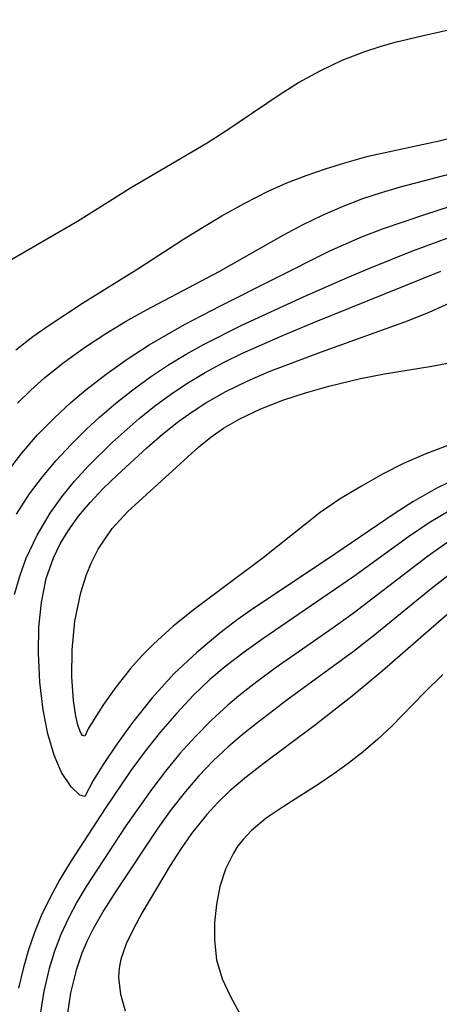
# Model space of a CAD drawing. Header units: metres. Extents: x 1073367 to 1082519, y 1569854 to 1574957.
# Tile 395 of 656: x 1076804 to 1076834, y 1573721 to 1573792. Entities that reach past the tile are written whole.
import ezdxf

# ---------------------------------------------------------------- set-up
doc = ezdxf.new("R2010")
doc.units = ezdxf.units.M
doc.layers.add('CGG_CurvaNivelLidar_v1', color=253, linetype='Continuous', lineweight=30)

msp = doc.modelspace()

# ---------------------------------------------------------------- linework, layer by layer
at = {"layer": 'CGG_CurvaNivelLidar_v1'}
for p, q in [((1076832.8912, 1573791.0725, 69), (1076838.2786, 1573792.2652, 69)), ((1076831.0622, 1573790.6238, 69), (1076832.8912, 1573791.0725, 69)), ((1076829.9514, 1573790.3105, 69), (1076831.0622, 1573790.6238, 69)), ((1076827.2029, 1573789.3116, 69), (1076828.8557, 1573789.956, 69)), ((1076828.8557, 1573789.956, 69), (1076829.9514, 1573790.3105, 69)), ((1076825.5972, 1573788.5566, 69), (1076827.2029, 1573789.3116, 69)), ((1076824.0417, 1573787.7001, 69), (1076825.5972, 1573788.5566, 69)), ((1076822.7014, 1573786.8613, 69), (1076824.0417, 1573787.7001, 69)), ((1076818.753, 1573784.1891, 69), (1076822.7014, 1573786.8613, 69)), ((1076817.386, 1573783.3242, 69), (1076818.753, 1573784.1891, 69)), ((1076811.8272, 1573780.0371, 69), (1076817.386, 1573783.3242, 69)), ((1076829.1003, 1573782.3325, 68.5), (1076834.2567, 1573783.4599, 68.5)), ((1076834.2567, 1573783.4599, 68.5), (1076835.9407, 1573783.8795, 68.5)), ((1076825.9823, 1573781.4281, 68.5), (1076827.4004, 1573781.8701, 68.5)), ((1076827.4004, 1573781.8701, 68.5), (1076829.1003, 1573782.3325, 68.5)), ((1076824.5787, 1573780.938, 68.5), (1076825.9823, 1573781.4281, 68.5)), ((1076831.4311, 1573780.1186, 68), (1076835.6074, 1573781.1989, 68)), ((1076821.8347, 1573779.7938, 68.5), (1076823.1942, 1573780.3955, 68.5)), ((1076823.1942, 1573780.3955, 68.5), (1076824.5787, 1573780.938, 68.5)), ((1076807.97, 1573777.6205, 69), (1076811.8272, 1573780.0371, 69)), ((1076820.1341, 1573778.932, 68.5), (1076821.8347, 1573779.7938, 68.5)), ((1076828.7113, 1573779.2568, 68), (1076830.0637, 1573779.712, 68)), ((1076830.0637, 1573779.712, 68), (1076831.4311, 1573780.1186, 68)), ((1076833.278, 1573778.1371, 67.5), (1076838.3369, 1573779.7543, 67.5)), ((1076818.467, 1573777.9974, 68.5), (1076820.1341, 1573778.932, 68.5)), ((1076827.2357, 1573778.6902, 68), (1076828.7113, 1573779.2568, 68)), ((1076825.7848, 1573778.0609, 68), (1076827.2357, 1573778.6902, 68)), ((1076799.3231, 1573772.6281, 69), (1076807.97, 1573777.6205, 69)), ((1076817.0643, 1573777.1668, 68.5), (1076818.467, 1573777.9974, 68.5)), ((1076824.3605, 1573777.3718, 68), (1076825.7848, 1573778.0609, 68)), ((1076830.1989, 1573777.0856, 67.5), (1076833.278, 1573778.1371, 67.5)), ((1076815.6788, 1573776.3074, 68.5), (1076817.0643, 1573777.1668, 68.5)), ((1076822.9111, 1573776.5987, 68), (1076824.3605, 1573777.3718, 68)), ((1076828.683, 1573776.5042, 67.5), (1076830.1989, 1573777.0856, 67.5)), ((1076812.4232, 1573774.1944, 68.5), (1076815.6788, 1573776.3074, 68.5)), ((1076818.2612, 1573773.9542, 68), (1076822.9111, 1573776.5987, 68)), ((1076826.2961, 1573775.4604, 67.5), (1076828.683, 1573776.5042, 67.5)), ((1076832.2596, 1573775.4242, 67), (1076835.2889, 1573776.5568, 67)), ((1076818.3712, 1573771.4723, 67.5), (1076826.2961, 1573775.4604, 67.5)), ((1076829.2549, 1573774.2241, 67), (1076832.2596, 1573775.4242, 67)), ((1076833.5275, 1573770.9992, 66), (1076842.2248, 1573774.9096, 66)), ((1076808.343, 1573771.6564, 68.5), (1076812.4232, 1573774.1944, 68.5)), ((1076812.9975, 1573771.1776, 68), (1076818.2612, 1573773.9542, 68)), ((1076825.0709, 1573770.2376, 66.5), (1076834.3702, 1573773.9921, 66.5)), ((1076827.5853, 1573773.5193, 67), (1076829.2549, 1573774.2241, 67)), ((1076824.4528, 1573772.1375, 67), (1076827.5853, 1573773.5193, 67)), ((1076819.9132, 1573770.053, 67), (1076824.4528, 1573772.1375, 67)), ((1076805.9102, 1573770.0667, 68.5), (1076808.343, 1573771.6564, 68.5)), ((1076811.4708, 1573770.3206, 68), (1076812.9975, 1573771.1776, 68)), ((1076815.7442, 1573770.0956, 67.5), (1076818.3712, 1573771.4723, 67.5)), ((1076809.9596, 1573769.396, 68), (1076811.4708, 1573770.3206, 68)), ((1076825.7097, 1573768.1276, 66), (1076832.0257, 1573770.3891, 66)), ((1076832.0257, 1573770.3891, 66), (1076833.5275, 1573770.9992, 66)), ((1076804.7337, 1573769.2349, 68.5), (1076805.9102, 1573770.0667, 68.5)), ((1076813.1717, 1573768.617, 67.5), (1076815.7442, 1573770.0956, 67.5)), ((1076817.1732, 1573768.6774, 67), (1076819.9132, 1573770.053, 67)), ((1076822.7649, 1573769.2609, 66.5), (1076825.0709, 1573770.2376, 66.5)), ((1076803.4985, 1573768.2735, 68.5), (1076804.7337, 1573769.2349, 68.5)), ((1076808.4862, 1573768.4205, 68), (1076809.9596, 1573769.396, 68)), ((1076819.9641, 1573768.0093, 66.5), (1076822.7649, 1573769.2609, 66.5)), ((1076807.0159, 1573767.3698, 68), (1076808.4862, 1573768.4205, 68)), ((1076811.5874, 1573767.5911, 67.5), (1076813.1717, 1573768.617, 67.5)), ((1076815.8696, 1573767.9493, 67), (1076817.1732, 1573768.6774, 67)), ((1076810.0532, 1573766.5, 67.5), (1076811.5874, 1573767.5911, 67.5)), ((1076814.5965, 1573767.1756, 67), (1076815.8696, 1573767.9493, 67)), ((1076818.5932, 1573767.3375, 66.5), (1076819.9641, 1573768.0093, 66.5)), ((1076821.8962, 1573766.6784, 66), (1076825.7097, 1573768.1276, 66)), ((1076805.608, 1573766.2496, 68), (1076807.0159, 1573767.3698, 68)), ((1076813.2815, 1573766.2963, 67), (1076814.5965, 1573767.1756, 67)), ((1076817.24, 1573766.6091, 66.5), (1076818.5932, 1573767.3375, 66.5)), ((1076830.281, 1573766.5252, 65.5), (1076833.708, 1573767.0845, 65.5)), ((1076833.708, 1573767.0845, 65.5), (1076835.3659, 1573767.3956, 65.5)), ((1076804.5929, 1573765.3381, 68), (1076805.608, 1573766.2496, 68)), ((1076808.5718, 1573765.3499, 67.5), (1076810.0532, 1573766.5, 67.5)), ((1076812.0064, 1573765.3645, 67), (1076813.2815, 1573766.2963, 67)), ((1076815.9259, 1573765.8227, 66.5), (1076817.24, 1573766.6091, 66.5)), ((1076820.2977, 1573765.9906, 66), (1076821.8962, 1573766.6784, 66)), ((1076826.2309, 1573765.6176, 65.5), (1076828.5403, 1573766.18, 65.5)), ((1076828.5403, 1573766.18, 65.5), (1076830.281, 1573766.5252, 65.5)), ((1076803.6225, 1573764.3798, 68), (1076804.5929, 1573765.3381, 68)), ((1076807.4831, 1573764.4309, 67.5), (1076808.5718, 1573765.3499, 67.5)), ((1076810.7706, 1573764.3859, 67), (1076812.0064, 1573765.3645, 67)), ((1076814.7248, 1573765.0206, 66.5), (1076815.9259, 1573765.8227, 66.5)), ((1076818.7428, 1573765.2315, 66), (1076820.2977, 1573765.9906, 66)), ((1076824.55, 1573765.1407, 65.5), (1076826.2309, 1573765.6176, 65.5)), ((1076813.5648, 1573764.1666, 66.5), (1076814.7248, 1573765.0206, 66.5)), ((1076817.2869, 1573764.4041, 66), (1076818.7428, 1573765.2315, 66)), ((1076821.2953, 1573763.9825, 65.5), (1076822.8988, 1573764.6022, 65.5)), ((1076822.8988, 1573764.6022, 65.5), (1076824.55, 1573765.1407, 65.5)), ((1076806.2984, 1573763.3286, 67.5), (1076807.4831, 1573764.4309, 67.5)), ((1076809.5765, 1573763.3638, 67), (1076810.7706, 1573764.3859, 67)), ((1076812.4461, 1573763.2657, 66.5), (1076813.5648, 1573764.1666, 66.5)), ((1076816.2948, 1573763.7583, 66), (1076817.2869, 1573764.4041, 66)), ((1076819.762, 1573763.2553, 65.5), (1076821.2953, 1573763.9825, 65.5)), ((1076805.0753, 1573762.0718, 67.5), (1076806.2984, 1573763.3286, 67.5)), ((1076808.5986, 1573762.4653, 67), (1076809.5765, 1573763.3638, 67)), ((1076810.4939, 1573761.5183, 66.5), (1076812.4461, 1573763.2657, 66.5)), ((1076815.3376, 1573763.0667, 66), (1076816.2948, 1573763.7583, 66)), ((1076818.584, 1573762.5607, 65.5), (1076819.762, 1573763.2553, 65.5)), ((1076840.252, 1573763.3636, 65.5), (1076833.2821, 1573760.7045, 65.5)), ((1076807.4836, 1573761.3634, 67), (1076808.5986, 1573762.4653, 67)), ((1076814.1578, 1573762.1205, 66), (1076815.3376, 1573763.0667, 66)), ((1076817.6613, 1573761.9105, 65.5), (1076818.584, 1573762.5607, 65.5)), ((1076803.9279, 1573760.7557, 67.5), (1076805.0753, 1573762.0718, 67.5)), ((1076813.0177, 1573761.1295, 66), (1076814.1578, 1573762.1205, 66)), ((1076816.7822, 1573761.2072, 65.5), (1076817.6613, 1573761.9105, 65.5)), ((1076806.4222, 1573760.2194, 67), (1076807.4836, 1573761.3634, 67)), ((1076808.7418, 1573759.8021, 66.5), (1076810.4939, 1573761.5183, 66.5)), ((1076810.8619, 1573759.1547, 66), (1076813.0177, 1573761.1295, 66)), ((1076811.6205, 1573756.5129, 65.5), (1076816.7822, 1573761.2072, 65.5)), ((1076802.8731, 1573759.3753, 67.5), (1076803.9279, 1573760.7557, 67.5)), ((1076833.2821, 1573760.7045, 65.5), (1076831.7091, 1573760.015, 65.5)), ((1076805.4232, 1573759.0321, 67), (1076806.4222, 1573760.2194, 67)), ((1076807.751, 1573758.7151, 66.5), (1076808.7418, 1573759.8021, 66.5)), ((1076831.7091, 1573760.015, 65.5), (1076830.1337, 1573759.2129, 65.5)), ((1076804.4997, 1573757.7973, 67), (1076805.4232, 1573759.0321, 67)), ((1076809.85, 1573758.1766, 66), (1076810.8619, 1573759.1547, 66)), ((1076830.1337, 1573759.2129, 65.5), (1076828.5955, 1573758.3473, 65.5)), ((1076835.5372, 1573758.9109, 66), (1076834.0259, 1573758.1696, 66)), ((1076806.8266, 1573757.5816, 66.5), (1076807.751, 1573758.7151, 66.5)), ((1076808.888, 1573757.1642, 66), (1076809.85, 1573758.1766, 66)), ((1076828.5955, 1573758.3473, 65.5), (1076827.0633, 1573757.4298, 65.5)), ((1076834.0259, 1573758.1696, 66), (1076832.3377, 1573757.2096, 66)), ((1076803.5527, 1573756.3219, 67), (1076804.4997, 1573757.7973, 67)), ((1076805.9818, 1573756.398, 66.5), (1076806.8266, 1573757.5816, 66.5)), ((1076827.0633, 1573757.4298, 65.5), (1076825.5955, 1573756.4433, 65.5)), ((1076808.046, 1573756.1588, 66), (1076808.888, 1573757.1642, 66)), ((1076832.3377, 1573757.2096, 66), (1076830.9791, 1573756.3477, 66)), ((1076805.0342, 1573754.7968, 66.5), (1076805.9818, 1573756.398, 66.5)), ((1076807.2872, 1573755.1003, 66), (1076808.046, 1573756.1588, 66)), ((1076810.4923, 1573755.2802, 65.5), (1076811.6205, 1573756.5129, 65.5)), ((1076825.5955, 1573756.4433, 65.5), (1076821.457, 1573753.1383, 65.5)), ((1076830.9791, 1573756.3477, 66), (1076826.063, 1573752.9837, 66)), ((1076835.0717, 1573756.5977, 66.5), (1076833.5265, 1573755.6765, 66.5)), ((1076809.4741, 1573753.7758, 65.5), (1076810.4923, 1573755.2802, 65.5)), ((1076833.5265, 1573755.6765, 66.5), (1076832.0251, 1573754.6734, 66.5)), ((1076804.2568, 1573753.1153, 66.5), (1076805.0342, 1573754.7968, 66.5)), ((1076806.7158, 1573754.147, 66), (1076807.2872, 1573755.1003, 66)), ((1076832.0251, 1573754.6734, 66.5), (1076828.0415, 1573751.7881, 66.5)), ((1076806.2261, 1573753.1521, 66), (1076806.7158, 1573754.147, 66)), ((1076834.8748, 1573754.2702, 67), (1076833.3952, 1573753.2435, 67)), ((1076805.6939, 1573751.6395, 66), (1076806.2261, 1573753.1521, 66)), ((1076808.9807, 1573752.8117, 65.5), (1076809.4741, 1573753.7758, 65.5)), ((1076821.457, 1573753.1383, 65.5), (1076816.4741, 1573749.4154, 65.5)), ((1076833.3952, 1573753.2435, 67), (1076828.0014, 1573749.099, 67)), ((1076803.7898, 1573751.8058, 66.5), (1076804.2568, 1573753.1153, 66.5)), ((1076808.6182, 1573751.9284, 65.5), (1076808.9807, 1573752.8117, 65.5)), ((1076826.063, 1573752.9837, 66), (1076820.7911, 1573749.482, 66)), ((1076803.398, 1573750.4697, 66.5), (1076803.7898, 1573751.8058, 66.5)), ((1076808.2116, 1573750.6274, 65.5), (1076808.6182, 1573751.9284, 65.5)), ((1076828.0415, 1573751.7881, 66.5), (1076821.4358, 1573747.2487, 66.5)), ((1076834.8735, 1573751.8402, 67.5), (1076833.5534, 1573750.8016, 67.5)), ((1076805.3477, 1573749.8825, 66), (1076805.6939, 1573751.6395, 66)), ((1076807.7917, 1573748.5378, 65.5), (1076808.2116, 1573750.6274, 65.5)), ((1076833.5534, 1573750.8016, 67.5), (1076829.4447, 1573747.4522, 67.5)), ((1076805.1779, 1573748.0905, 66), (1076805.3477, 1573749.8825, 66)), ((1076816.4741, 1573749.4154, 65.5), (1076814.9334, 1573748.1675, 65.5)), ((1076820.7911, 1573749.482, 66), (1076819.5847, 1573748.6267, 66)), ((1076828.0014, 1573749.099, 67), (1076826.5466, 1573748.0458, 67)), ((1076834.9765, 1573749.1348, 68), (1076830.1099, 1573744.9098, 68)), ((1076807.5873, 1573746.4547, 65.5), (1076807.7917, 1573748.5378, 65.5)), ((1076814.9334, 1573748.1675, 65.5), (1076813.4886, 1573746.8729, 65.5)), ((1076819.5847, 1573748.6267, 66), (1076818.3221, 1573747.6676, 66)), ((1076805.1425, 1573746.2177, 66), (1076805.1779, 1573748.0905, 66)), ((1076818.3221, 1573747.6676, 66), (1076816.6364, 1573746.267, 66)), ((1076826.5466, 1573748.0458, 67), (1076822.3422, 1573745.1098, 67)), ((1076829.4447, 1573747.4522, 67.5), (1076828.0136, 1573746.3385, 67.5)), ((1076813.4886, 1573746.8729, 65.5), (1076812.6689, 1573746.0488, 65.5)), ((1076821.4358, 1573747.2487, 66.5), (1076820.0839, 1573746.2809, 66.5)), ((1076805.2473, 1573744.1105, 66), (1076805.1425, 1573746.2177, 66)), ((1076807.56, 1573744.4969, 65.5), (1076807.5873, 1573746.4547, 65.5)), ((1076812.6689, 1573746.0488, 65.5), (1076811.8366, 1573745.1068, 65.5)), ((1076816.6364, 1573746.267, 66), (1076815.0041, 1573744.7233, 66)), ((1076820.0839, 1573746.2809, 66.5), (1076818.7701, 1573745.2769, 66.5)), ((1076828.0136, 1573746.3385, 67.5), (1076823.1752, 1573742.7808, 67.5)), ((1076818.7701, 1573745.2769, 66.5), (1076817.5898, 1573744.2846, 66.5)), ((1076811.8366, 1573745.1068, 65.5), (1076810.7594, 1573743.7366, 65.5)), ((1076815.0041, 1573744.7233, 66), (1076813.4067, 1573742.9615, 66)), ((1076822.3422, 1573745.1098, 67), (1076821.0007, 1573744.1322, 67)), ((1076830.1099, 1573744.9098, 68), (1076827.9254, 1573743.0759, 68)), ((1076834.5054, 1573744.6538, 68.5), (1076833.1619, 1573743.3348, 68.5)), ((1076805.488, 1573742.0797, 66), (1076805.2473, 1573744.1105, 66)), ((1076807.6728, 1573742.7801, 65.5), (1076807.56, 1573744.4969, 65.5)), ((1076817.5898, 1573744.2846, 66.5), (1076816.403, 1573743.1519, 66.5)), ((1076821.0007, 1573744.1322, 67), (1076819.6959, 1573743.1138, 67)), ((1076810.7594, 1573743.7366, 65.5), (1076809.8679, 1573742.4732, 65.5)), ((1076816.403, 1573743.1519, 66.5), (1076815.1806, 1573741.853, 66.5)), ((1076819.6959, 1573743.1138, 67), (1076818.8878, 1573742.4317, 67)), ((1076833.1619, 1573743.3348, 68.5), (1076830.8128, 1573740.9141, 68.5)), ((1076807.845, 1573741.6232, 65.5), (1076807.6728, 1573742.7801, 65.5)), ((1076809.8679, 1573742.4732, 65.5), (1076809.1798, 1573741.408, 65.5)), ((1076813.4067, 1573742.9615, 66), (1076811.9807, 1573741.179, 66)), ((1076818.8878, 1573742.4317, 67), (1076817.6768, 1573741.3124, 67)), ((1076823.1752, 1573742.7808, 67.5), (1076820.9692, 1573741.0981, 67.5)), ((1076827.9254, 1573743.0759, 68), (1076825.274, 1573741.0026, 68)), ((1076805.8244, 1573740.3358, 66), (1076805.488, 1573742.0797, 66)), ((1076815.1806, 1573741.853, 66.5), (1076814.0122, 1573740.4942, 66.5)), ((1076807.9944, 1573740.991, 65.5), (1076807.845, 1573741.6232, 65.5)), ((1076808.1593, 1573740.5256, 65.5), (1076807.9944, 1573740.991, 65.5)), ((1076809.1798, 1573741.408, 65.5), (1076808.7578, 1573740.7003, 65.5)), ((1076811.9807, 1573741.179, 66), (1076810.8281, 1573739.6013, 66)), ((1076817.6768, 1573741.3124, 67), (1076816.5219, 1573740.133, 67)), ((1076820.9692, 1573741.0981, 67.5), (1076819.9311, 1573740.2687, 67.5)), ((1076825.274, 1573741.0026, 68), (1076821.5287, 1573738.2146, 68)), ((1076806.272, 1573738.8029, 66), (1076805.8244, 1573740.3358, 66)), ((1076808.3479, 1573740.2192, 65.5), (1076808.1593, 1573740.5256, 65.5)), ((1076808.7578, 1573740.7003, 65.5), (1076808.5, 1573740.1748, 65.5)), ((1076814.0122, 1573740.4942, 66.5), (1076812.8954, 1573739.0846, 66.5)), ((1076819.9311, 1573740.2687, 67.5), (1076818.9239, 1573739.4095, 67.5)), ((1076830.8128, 1573740.9141, 68.5), (1076829.7929, 1573739.9576, 68.5)), ((1076808.5, 1573740.1748, 65.5), (1076808.3479, 1573740.2192, 65.5)), ((1076810.8281, 1573739.6013, 66), (1076809.8778, 1573738.188, 66)), ((1076816.5219, 1573740.133, 67), (1076815.4178, 1573738.9034, 67)), ((1076829.7929, 1573739.9576, 68.5), (1076828.733, 1573739.0459, 68.5)), ((1076812.8954, 1573739.0846, 66.5), (1076811.8595, 1573737.6756, 66.5)), ((1076815.4178, 1573738.9034, 67), (1076814.3625, 1573737.6301, 67)), ((1076818.9239, 1573739.4095, 67.5), (1076817.8327, 1573738.3792, 67.5)), ((1076828.733, 1573739.0459, 68.5), (1076827.6393, 1573738.1822, 68.5)), ((1076806.8246, 1573737.5421, 66), (1076806.272, 1573738.8029, 66)), ((1076809.8778, 1573738.188, 66), (1076809.1131, 1573736.9425, 66)), ((1076817.8327, 1573738.3792, 67.5), (1076816.7962, 1573737.2935, 67.5)), ((1076821.5287, 1573738.2146, 68), (1076820.251, 1573737.2284, 68)), ((1076827.6393, 1573738.1822, 68.5), (1076826.5977, 1573737.4249, 68.5)), ((1076807.5265, 1573736.4937, 66), (1076806.8246, 1573737.5421, 66)), ((1076811.8595, 1573737.6756, 66.5), (1076810.0235, 1573735.0009, 66.5)), ((1076814.3625, 1573737.6301, 67), (1076813.3662, 1573736.333, 67)), ((1076826.5977, 1573737.4249, 68.5), (1076825.5411, 1573736.7118, 68.5)), ((1076809.1131, 1573736.9425, 66), (1076808.5, 1573735.7858, 66)), ((1076816.7962, 1573737.2935, 67.5), (1076815.8125, 1573736.1595, 67.5)), ((1076820.251, 1573737.2284, 68), (1076819.0342, 1573736.1908, 68)), ((1076825.5411, 1573736.7118, 68.5), (1076822.908, 1573735.049, 68.5)), ((1076808.142, 1573735.8949, 66), (1076807.5265, 1573736.4937, 66)), ((1076813.3662, 1573736.333, 67), (1076811.4856, 1573733.6639, 67)), ((1076815.8125, 1573736.1595, 67.5), (1076814.7786, 1573734.8488, 67.5)), ((1076819.0342, 1573736.1908, 68), (1076818.1707, 1573735.3531, 68)), ((1076808.5, 1573735.7858, 66), (1076808.142, 1573735.8949, 66)), ((1076818.1707, 1573735.3531, 68), (1076817.3605, 1573734.4713, 68)), ((1076810.0235, 1573735.0009, 66.5), (1076807.4599, 1573731.0403, 66.5)), ((1076814.7786, 1573734.8488, 67.5), (1076813.8002, 1573733.4983, 67.5)), ((1076822.908, 1573735.049, 68.5), (1076821.6823, 1573734.2027, 68.5)), ((1076817.3605, 1573734.4713, 68), (1076816.2571, 1573733.0953, 68)), ((1076821.6823, 1573734.2027, 68.5), (1076820.5817, 1573733.2812, 68.5)), ((1076811.4856, 1573733.6639, 67), (1076808.6021, 1573729.2476, 67)), ((1076813.8002, 1573733.4983, 67.5), (1076810.7362, 1573728.8688, 67.5)), ((1076816.2571, 1573733.0953, 68), (1076815.4488, 1573731.9451, 68)), ((1076820.5817, 1573733.2812, 68.5), (1076820.0052, 1573732.6714, 68.5)), ((1076820.0052, 1573732.6714, 68.5), (1076819.6332, 1573732.1941, 68.5)), ((1076815.4488, 1573731.9451, 68), (1076814.6984, 1573730.7751, 68)), ((1076819.2958, 1573731.676, 68.5), (1076818.723, 1573730.4972, 68.5)), ((1076819.6332, 1573732.1941, 68.5), (1076819.2958, 1573731.676, 68.5)), ((1076807.4599, 1573731.0403, 66.5), (1076806.6934, 1573729.7575, 66.5)), ((1076814.6984, 1573730.7751, 68), (1076812.6557, 1573727.2967, 68)), ((1076818.723, 1573730.4972, 68.5), (1076818.3201, 1573729.2424, 68.5)), ((1076806.6934, 1573729.7575, 66.5), (1076805.9788, 1573728.4522, 66.5)), ((1076808.6021, 1573729.2476, 67), (1076807.9327, 1573728.1132, 67)), ((1076810.7362, 1573728.8688, 67.5), (1076809.8911, 1573727.5287, 67.5)), ((1076818.3201, 1573729.2424, 68.5), (1076818.0617, 1573727.9445, 68.5)), ((1076805.9788, 1573728.4522, 66.5), (1076805.3363, 1573727.1152, 66.5)), ((1076807.9327, 1573728.1132, 67), (1076807.3167, 1573726.9553, 67)), ((1076809.8911, 1573727.5287, 67.5), (1076809.1134, 1573726.1639, 67.5)), ((1076818.0617, 1573727.9445, 68.5), (1076817.9314, 1573726.6339, 68.5)), ((1076805.3363, 1573727.1152, 66.5), (1076804.8395, 1573725.8921, 66.5)), ((1076807.3167, 1573726.9553, 67), (1076806.7697, 1573725.7677, 67)), ((1076812.6557, 1573727.2967, 68), (1076812.0349, 1573726.1739, 68)), ((1076809.1134, 1573726.1639, 67.5), (1076808.6784, 1573725.2867, 67.5)), ((1076812.0349, 1573726.1739, 68), (1076811.5098, 1573725.0653, 68)), ((1076817.9314, 1573726.6339, 68.5), (1076817.9211, 1573725.3396, 68.5)), ((1076804.8395, 1573725.8921, 66.5), (1076804.4099, 1573724.6411, 66.5)), ((1076806.7697, 1573725.7677, 67), (1076806.3049, 1573724.5431, 67)), ((1076808.6784, 1573725.2867, 67.5), (1076808.2944, 1573724.3883, 67.5)), ((1076817.9211, 1573725.3396, 68.5), (1076818.0767, 1573723.9201, 68.5)), ((1076804.4099, 1573724.6411, 66.5), (1076804.0415, 1573723.3666, 66.5)), ((1076806.3049, 1573724.5431, 67), (1076805.9211, 1573723.2871, 67)), ((1076811.5098, 1573725.0653, 68), (1076811.1336, 1573723.9577, 68)), ((1076808.2944, 1573724.3883, 67.5), (1076807.872, 1573723.1525, 67.5)), ((1076811.1336, 1573723.9577, 68), (1076811.0069, 1573723.3108, 68)), ((1076818.0767, 1573723.9201, 68.5), (1076818.4914, 1573722.5385, 68.5)), ((1076804.0415, 1573723.3666, 66.5), (1076803.6787, 1573721.8443, 66.5)), ((1076805.9211, 1573723.2871, 67), (1076805.5381, 1573721.6437, 67)), ((1076807.872, 1573723.1525, 67.5), (1076807.4766, 1573721.5205, 67.5)), ((1076811.0069, 1573723.3108, 68), (1076810.9607, 1573722.6312, 68)), ((1076810.9607, 1573722.6312, 68), (1076811.09, 1573721.4088, 68)), ((1076818.4914, 1573722.5385, 68.5), (1076819.0554, 1573721.3064, 68.5)), ((1076805.5381, 1573721.6437, 67), (1076805.2534, 1573719.9681, 67)), ((1076807.4766, 1573721.5205, 67.5), (1076807.22, 1573719.8693, 67.5)), ((1076811.09, 1573721.4088, 68), (1076811.4449, 1573720.2085, 68)), ((1076819.0554, 1573721.3064, 68.5), (1076820.5064, 1573718.6115, 68.5))]:
    msp.add_line(p, q, dxfattribs=at)

doc.saveas('drawing.dxf')
